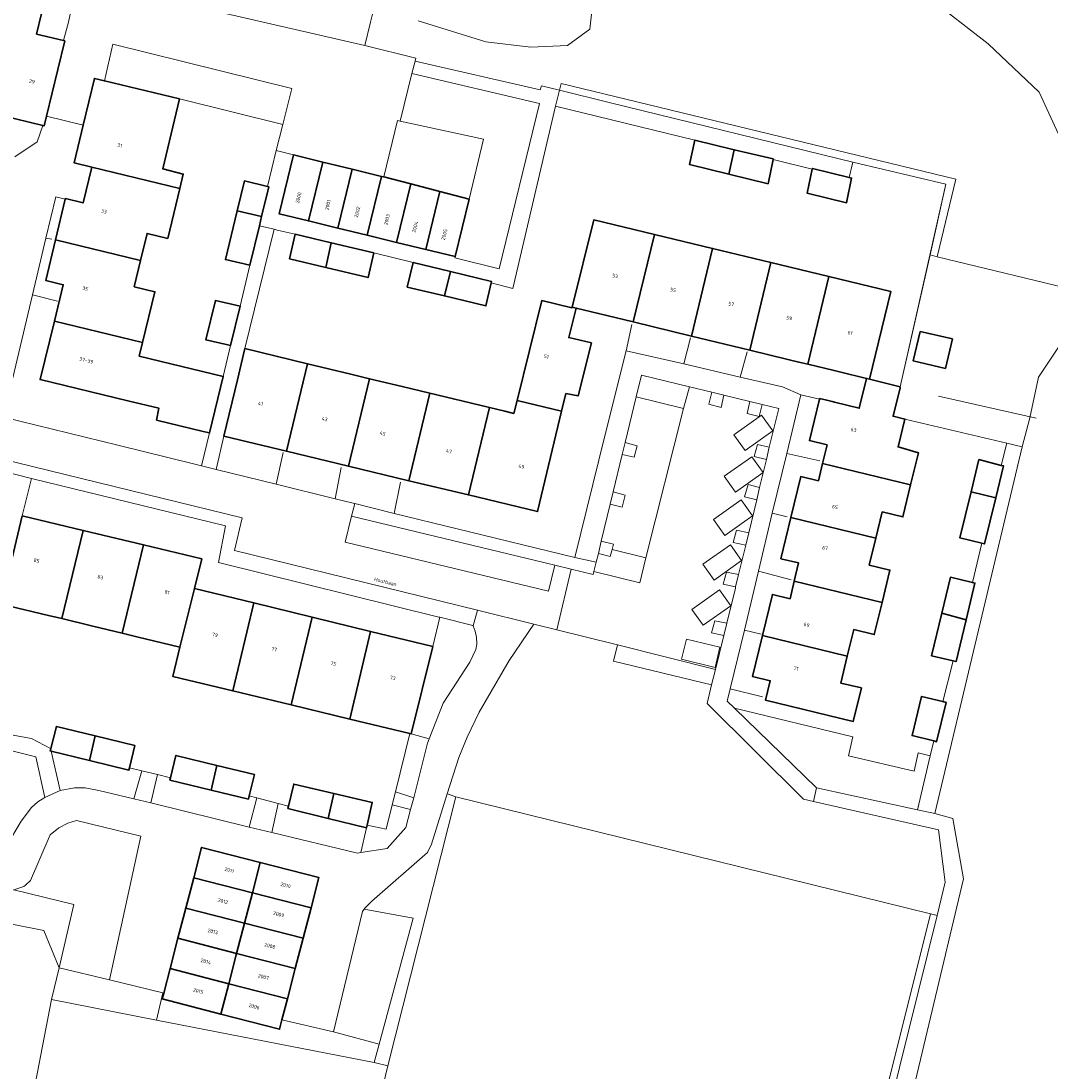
# Model space of a CAD drawing. Header units: metres. Extents: x 197700 to 204338, y 317132 to 325229.
# Tile 1043 of 1056: x 199442 to 199544, y 321896 to 322000. Entities that reach past the tile are written whole.
import ezdxf
from ezdxf.enums import TextEntityAlignment as Align

# ---------------------------------------------------------------- set-up
doc = ezdxf.new("R2010")
doc.units = ezdxf.units.M
for name, color, linetype, lineweight in [('B-WE-GR-BEPLANTING_CULTUUR_BODEMBEDEKKER-GV', 90, 'Continuous', 18), ('B-WE-GR-BEPLANTING_CULTUUR_HEESTERS-GV', 90, 'Continuous', 18), ('B-WE-GR-GROENVOORZIENING-GV', 80, 'Continuous', 18), ('B-WE-IE-TERREINAFSCHEIDING_KUNSTMATIG_HEKWERK-G', 20, 'IE-TERREINAFSCHEIDING-KUNSTMATIG', 18), ('B-WE-OG-BEBOUWING-GV', 7, 'Continuous', 35), ('B-WE-OG-BEBOUWING-T18', 10, 'Continuous', 18), ('B-WE-OG-TERREIN_ERF-GV', 7, 'Continuous', 18), ('B-WE-OG-TERREIN_ONBEGROEID-GV', 7, 'Continuous', 18), ('B-WE-OG-TOPOGRAFIE-T18', 10, 'Continuous', 18), ('B-WE-VH-VERHARDING_BETONSTRAATSTEEN-GV', 252, 'Continuous', 18), ('B-WE-VH-VERHARDING_HALFVERHARDING_GRIND-GV', 252, 'Continuous', 18), ('B-WE-VH-VERHARDING_TEGEL-GV', 252, 'Continuous', 18)]:
    doc.layers.add(name, color=color, linetype=linetype, lineweight=lineweight)
doc.styles.add('NLCS-ISO-M200-T18', font='NLCS-ISO.ttf', dxfattribs={"height": 0.36})
doc.linetypes.add('IE-TERREINAFSCHEIDING-KUNSTMATIG', pattern='A,4,[82,NLCS.SHX,S=0.75,R=90,X=0,Y=0],4,-2', length=10)

msp = doc.modelspace()

# ---------------------------------------------------------------- linework, layer by layer
at = {"layer": 'B-WE-GR-BEPLANTING_CULTUUR_BODEMBEDEKKER-GV'}
for points in [[(199507.229, 321961.753), (199507.809, 321963.903), (199503.074, 321965.051), (199502.552, 321962.899)], [(199474.336, 321951.067), (199473.726, 321948.517), (199493.868, 321943.648), (199494.468, 321946.229)], [(199482.039, 321929.045), (199483.421, 321932.576), (199486.06, 321936.616), (199486.666, 321937.881), (199486.75, 321938.42), (199486.724, 321939.09), (199486.596, 321939.692), (199486.383, 321940.227), (199486.368, 321940.264), (199483.094, 321941.073), (199482.389, 321938.173), (199480.25, 321929.52)], [(199484.692, 321923.3), (199483.827, 321923.574), (199482.262, 321918.62), (199481.857, 321917.779), (199476.362, 321912.968), (199475.62, 321912.227), (199475.585, 321912.175), (199480.438, 321911.288), (199477.078, 321898.816), (199476.587, 321896.995), (199477.957, 321896.649)], [(199475.89, 321920.497), (199475.83, 321920.23), (199475.281, 321917.769), (199477.869, 321918.164), (199479.724, 321920.256), (199480.194, 321922.046), (199478.367, 321922.492), (199477.77, 321920.074)], [(199435.938, 321911.706), (199431.39, 321892.237), (199431.53, 321892.2), (199430.607, 321888.365), (199430.577, 321888.241), (199432.69, 321887.752), (199438.324, 321911.131), (199443.86, 321910.06), (199445.374, 321906.348), (199446.078, 321909.359), (199446.845, 321912.639), (199440.885, 321914.087), (199439.784, 321913.744), (199436.052, 321912.195)]]:
    msp.add_lwpolyline(points, close=True, dxfattribs=at)
at = {"layer": 'B-WE-GR-BEPLANTING_CULTUUR_HEESTERS-GV'}
for points in [[(199449.861, 321994.185), (199457.3, 321992.42), (199467.537, 321989.877), (199468.423, 321993.442), (199450.711, 321997.804)], [(199512.284, 321932.055), (199520.395, 321924.175), (199530.417, 321922.003), (199531.665, 321927.357), (199530.467, 321927.648), (199530.076, 321925.831), (199523.578, 321927.344), (199523.995, 321929.216)], [(199480.25, 321929.52), (199480.111, 321929.554), (199478.687, 321923.789), (199480.529, 321923.202), (199481.871, 321928.617), (199482.039, 321929.045)], [(199437.885, 321924.537), (199436.88, 321920.39), (199436.625, 321920.452), (199436.271, 321918.29), (199439.389, 321917.521), (199440.129, 321918.377), (199441.613, 321920.871), (199442.631, 321922.249), (199443.263, 321922.781), (199443.974, 321923.209), (199443.074, 321927.256), (199438.803, 321928.324), (199438.76, 321928.15)], [(199444.59, 321927.81), (199445.487, 321923.934), (199446.892, 321924.171), (199447.954, 321924.169), (199449.316, 321923.923), (199452.78, 321923.092), (199453.568, 321925.858), (199452.34, 321926.146), (199452.29, 321925.94), (199448.4, 321926.885)], [(199460.441, 321923.964), (199456.36, 321924.95), (199456.417, 321925.187), (199455.131, 321925.49), (199454.455, 321922.682), (199464.197, 321920.289), (199464.978, 321923.185), (199464.216, 321923.383), (199464.14, 321923.07)], [(199472.02, 321921.155), (199468.04, 321922.12), (199468.101, 321922.374), (199467.079, 321922.64), (199466.456, 321919.76), (199474.927, 321917.715), (199475.281, 321917.769), (199475.83, 321920.23)], [(199444.64, 321903.21), (199445.374, 321906.348), (199443.86, 321910.06), (199438.324, 321911.131), (199432.69, 321887.752), (199439.321, 321886.218), (199440.91, 321885.85), (199441.264, 321885.768)], [(199445.374, 321906.348), (199444.64, 321903.21), (199455.021, 321901.191), (199455.665, 321903.881), (199450.375, 321905.159)]]:
    msp.add_lwpolyline(points, close=True, dxfattribs=at)
at = {"layer": 'B-WE-GR-GROENVOORZIENING-GV'}
for points in [[(199476.945, 322002.945), (199476.218, 322000), (199475.646, 321997.679), (199480.702, 321996.416), (199480.638, 321996.129), (199493.045, 321993.283), (199493.146, 321993.687), (199494.938, 321993.249), (199495.104, 321993.929), (199534.203, 321984.448), (199532.357, 321976.772), (199546.845, 321973.268)], [(199498.329, 322002.864), (199497.957, 321999.287), (199495.722, 321997.679), (199492.102, 321997.523), (199487.636, 321998.039), (199480.93, 322000.123)], [(199480.93, 322000.123), (199487.636, 321998.039), (199492.102, 321997.523), (199495.722, 321997.679), (199497.957, 321999.287), (199498.329, 322002.864)], [(199546.088, 321985.191), (199542.467, 321993.067), (199537.402, 321997.842), (199531.35, 322002.576)], [(199531.35, 322002.576), (199537.402, 321997.842), (199542.467, 321993.067), (199546.088, 321985.191)], [(199546.741, 321971.382), (199542.382, 321964.84), (199541.52, 321960.832), (199540.754, 321957.952), (199532.114, 321921.637), (199533.899, 321921.13), (199534.971, 321915.168), (199528.41, 321887.723), (199552.617, 321882.339)]]:
    msp.add_lwpolyline(points, dxfattribs=at)
for points in [[(199486, 321982.455), (199484.622, 321976.78), (199484.59, 321976.647), (199488.983, 321975.572), (199492.976, 321991.936), (199480.334, 321994.913), (199479.161, 321990.197), (199487.428, 321988.414)], [(199494.946, 321993.247), (199500, 321992.01), (199523.993, 321986.141), (199533.219, 321983.948), (199531.642, 321976.945), (199532.357, 321976.772), (199534.203, 321984.448), (199495.104, 321993.929), (199494.938, 321993.249)], [(199483.827, 321923.574), (199484.692, 321923.3), (199531.701, 321911.702), (199532.337, 321911.544), (199533.152, 321914.833), (199532.483, 321920.02), (199520.091, 321922.842), (199519.114, 321923.065), (199509.565, 321932.53), (199510.014, 321934.366), (199500.281, 321936.711), (199500.682, 321938.327), (199494.676, 321939.821), (199492.414, 321940.384), (199489.959, 321936.801), (199486.99, 321931.685), (199485.809, 321929.193), (199484.965, 321927.173)], [(199532.337, 321911.544), (199531.701, 321911.702), (199511.964, 321832.741), (199512.768, 321832.546)], [(199455.021, 321901.191), (199476.587, 321896.995), (199477.078, 321898.816), (199472.544, 321900.037), (199467.458, 321901.197), (199467.218, 321900.27), (199461.41, 321901.775), (199455.601, 321903.28), (199455.752, 321903.86), (199455.665, 321903.881)]]:
    msp.add_lwpolyline(points, close=True, dxfattribs=at)
at = {"layer": 'B-WE-IE-TERREINAFSCHEIDING_KUNSTMATIG_HEKWERK-G'}
for points in [[(199523.993, 321986.141), (199533.219, 321983.948), (199528.7, 321963.88)], [(199444.082, 321978.623), (199444.676, 321978.5)], [(199442.744, 321973.003), (199445.212, 321972.375)], [(199501.533, 321967.457), (199502.123, 321970.062)], [(199507.257, 321966.153), (199507.909, 321968.748)], [(199512.838, 321964.86), (199513.532, 321967.362)], [(199532.479, 321962.949), (199542.143, 321960.795)], [(199529.16, 321960.7), (199539.238, 321958.321)], [(199466.877, 321954.234), (199467.566, 321957.385)], [(199517.451, 321957.296), (199520.741, 321956.557)], [(199472.731, 321952.811), (199473.305, 321955.909)], [(199478.562, 321951.358), (199479.198, 321954.459)], [(199516.017, 321951.37), (199517.483, 321951.014)], [(199514.64, 321945.626), (199517.892, 321944.786)], [(199513.256, 321939.803), (199514.928, 321939.393)], [(199511.836, 321933.988), (199515.044, 321933.202)], [(199440.62, 321929.431), (199442.657, 321929.071), (199444.514, 321928.074)], [(199478.687, 321923.789), (199480.111, 321929.554)], [(199452.34, 321926.146), (199453.568, 321925.858)], [(199453.568, 321925.858), (199455.131, 321925.49)], [(199455.131, 321925.49), (199456.417, 321925.187)], [(199464.216, 321923.383), (199464.978, 321923.185)], [(199464.978, 321923.185), (199467.079, 321922.64)], [(199477.957, 321896.649), (199484.692, 321923.3)], [(199478.367, 321922.492), (199478.687, 321923.789)], [(199484.692, 321923.3), (199531.701, 321911.702)], [(199467.079, 321922.64), (199468.101, 321922.374)], [(199475.89, 321920.497), (199477.77, 321920.074), (199478.367, 321922.492)], [(199531.701, 321911.702), (199511.964, 321832.741)], [(199477.545, 321895.019), (199477.957, 321896.649)]]:
    msp.add_lwpolyline(points, dxfattribs=at)
at = {"layer": 'B-WE-OG-BEBOUWING-GV'}
for points in [[(199438.35, 321992.92), (199440.13, 321992.49), (199439.7, 321990.74), (199443.764, 321989.751), (199443.89, 321989.72), (199444.13, 321990.7), (199445.251, 321995.309), (199445.94, 321998.14), (199445.806, 321998.173), (199443.15, 321998.82), (199443.63, 322000.86), (199440.454, 322001.629)], [(199457.3, 321992.42), (199449.861, 321994.185), (199448.872, 321994.428), (199447.759, 321989.8), (199446.86, 321986.08), (199448.61, 321985.65), (199457.338, 321983.535), (199457.68, 321984.95), (199455.65, 321985.48)], [(199511.727, 321984.943), (199512.251, 321987.368), (199508.343, 321988.295), (199507.83, 321985.89)], [(199470.08, 321980.311), (199471.495, 321986.142), (199468.587, 321986.848), (199467.171, 321981.017)], [(199512.251, 321987.368), (199511.727, 321984.943), (199515.61, 321984), (199516.108, 321986.391), (199516.12, 321986.45)], [(199445.994, 321982.454), (199445.027, 321978.437), (199453.449, 321976.396), (199454.1, 321979.08), (199456.14, 321978.58), (199457.338, 321983.535), (199448.61, 321985.65), (199447.76, 321982.1), (199446.01, 321982.52)], [(199471.495, 321986.142), (199470.08, 321980.311), (199472.988, 321979.605), (199474.404, 321985.435)], [(199477.312, 321984.729), (199474.404, 321985.435), (199472.988, 321979.605), (199475.897, 321978.898)], [(199519.977, 321985.446), (199519.48, 321983.06), (199523.37, 321982.11), (199523.87, 321984.55), (199523.635, 321984.608), (199519.99, 321985.51)], [(199463.017, 321981.319), (199465.444, 321980.762), (199466.15, 321983.7), (199466.011, 321983.733), (199463.73, 321984.27)], [(199477.312, 321984.729), (199475.897, 321978.898), (199478.805, 321978.192), (199480.209, 321983.974), (199477.534, 321984.675)], [(199480.209, 321983.974), (199478.805, 321978.192), (199481.714, 321977.486), (199483.105, 321983.214)], [(199486, 321982.455), (199483.105, 321983.214), (199481.714, 321977.486), (199484.622, 321976.78)], [(199465.444, 321980.762), (199463.017, 321981.319), (199461.85, 321976.49), (199464.28, 321975.92), (199465.222, 321979.839)], [(199504.339, 321978.974), (199498.33, 321980.42), (199496.197, 321971.78), (199496.61, 321971.68), (199498.816, 321971.146), (199502.252, 321970.315)], [(199445.027, 321978.437), (199444.06, 321974.42), (199445.79, 321973.99), (199444.91, 321970.384), (199453.645, 321968.267), (199454.87, 321973.3), (199452.82, 321973.8), (199453.449, 321976.396)], [(199471.796, 321975.706), (199472.338, 321978.147), (199468.77, 321979), (199468.2, 321976.57)], [(199476.55, 321977.14), (199472.338, 321978.147), (199471.796, 321975.706), (199475.98, 321974.7)], [(199502.252, 321970.315), (199508.015, 321968.92), (199510.105, 321977.587), (199504.339, 321978.974)], [(199515.87, 321976.2), (199510.105, 321977.587), (199508.015, 321968.92), (199513.779, 321967.526)], [(199483.538, 321972.888), (199484.146, 321975.301), (199480.45, 321976.2), (199479.87, 321973.77)], [(199515.87, 321976.2), (199513.779, 321967.526), (199517.699, 321966.577), (199518.652, 321966.346), (199519.543, 321966.13), (199521.636, 321974.813)], [(199488.187, 321974.171), (199488.22, 321974.31), (199484.146, 321975.301), (199483.538, 321972.888), (199487.65, 321971.9)], [(199525.633, 321964.654), (199527.76, 321973.34), (199521.636, 321974.813), (199519.543, 321966.13), (199522.14, 321965.5), (199522.67, 321965.372), (199525.36, 321964.72)], [(199462.095, 321968.043), (199462.37, 321967.98), (199463.31, 321971.88), (199460.87, 321972.42), (199459.93, 321968.54)], [(199496.197, 321971.78), (199496.18, 321971.71), (199493.19, 321972.43), (199490.739, 321962.538), (199495.152, 321961.477), (199495.572, 321963.226), (199496.78, 321962.98), (199498.11, 321968.23), (199495.86, 321968.76), (199496.61, 321971.68)], [(199444.91, 321970.384), (199443.5, 321964.61), (199452.2, 321962.511), (199455.27, 321961.77), (199455.04, 321960.59), (199459.636, 321959.477), (199460.28, 321959.32), (199461.64, 321964.92), (199453.32, 321966.93), (199453.645, 321968.267)], [(199530.67, 321969.371), (199529.98, 321966.458), (199533.162, 321965.713), (199533.852, 321968.627)], [(199469.98, 321966.177), (199463.789, 321967.67), (199463.046, 321964.576), (199461.706, 321958.991), (199467.889, 321957.507)], [(199476.13, 321964.695), (199474.264, 321965.145), (199469.98, 321966.177), (199467.889, 321957.507), (199474.042, 321956.03)], [(199479.349, 321963.919), (199476.13, 321964.695), (199474.042, 321956.03), (199480.021, 321954.596), (199482.109, 321963.254)], [(199521.005, 321956.297), (199529.72, 321954.185), (199530.49, 321957.36), (199528.48, 321957.94), (199529.16, 321960.7), (199527.99, 321960.98), (199528.679, 321963.796), (199528.7, 321963.88), (199525.633, 321964.654), (199525.36, 321964.72), (199524.63, 321961.77), (199522.172, 321962.372), (199521.956, 321962.425), (199521.42, 321962.556), (199520.71, 321962.73), (199520.694, 321962.663), (199519.7, 321958.56), (199521.45, 321958.14)], [(199488.002, 321961.833), (199484.433, 321962.693), (199482.109, 321963.254), (199480.021, 321954.596), (199485.917, 321953.181)], [(199490.739, 321962.538), (199490.42, 321961.25), (199489.517, 321961.468), (199488.002, 321961.833), (199485.917, 321953.181), (199492.767, 321951.537), (199495.152, 321961.477)], [(199517.86, 321950.935), (199526.276, 321948.895), (199526.91, 321951.51), (199528.95, 321951.01), (199529.72, 321954.185), (199521.005, 321956.297), (199520.59, 321954.58), (199518.84, 321955)], [(199535.712, 321953.477), (199538.144, 321952.882), (199538.92, 321956.05), (199538.7, 321956.108), (199536.49, 321956.69)], [(199535.712, 321953.477), (199534.61, 321948.92), (199536.768, 321948.394), (199537.03, 321948.33), (199538.144, 321952.882)], [(199444.331, 321941.253), (199445.66, 321940.933), (199447.776, 321949.663), (199441.733, 321951.115), (199440.39, 321945.528), (199439.635, 321942.384)], [(199526.276, 321948.895), (199517.86, 321950.935), (199516.88, 321946.87), (199518.63, 321946.45), (199518.198, 321944.653), (199526.895, 321942.545), (199527.67, 321945.74), (199525.63, 321946.23)], [(199448.706, 321940.2), (199451.623, 321939.498), (199453.739, 321948.23), (199447.776, 321949.663), (199445.66, 321940.933)], [(199453.081, 321939.147), (199457.35, 321938.12), (199458.787, 321943.913), (199459.515, 321946.842), (199453.739, 321948.23), (199451.623, 321939.498)], [(199532.806, 321941.463), (199535.218, 321940.828), (199536.09, 321944.45), (199535.863, 321944.505), (199533.67, 321945.04)], [(199457.35, 321938.12), (199456.63, 321935.22), (199462.577, 321933.785), (199464.653, 321942.486), (199458.787, 321943.913)], [(199515.05, 321939.265), (199523.451, 321937.229), (199524.09, 321939.85), (199526.12, 321939.35), (199526.895, 321942.545), (199518.198, 321944.653), (199517.78, 321942.91), (199516.03, 321943.33)], [(199462.577, 321933.785), (199468.371, 321932.387), (199470.444, 321941.078), (199464.653, 321942.486)], [(199468.371, 321932.387), (199474.165, 321930.989), (199476.235, 321939.669), (199470.444, 321941.078)], [(199533.928, 321936.75), (199534.22, 321936.68), (199535.218, 321940.828), (199532.806, 321941.463), (199531.79, 321937.26)], [(199480.111, 321929.554), (199480.25, 321929.52), (199482.389, 321938.173), (199476.235, 321939.669), (199474.165, 321930.989)], [(199515.05, 321939.265), (199514.07, 321935.2), (199515.82, 321934.79), (199515.36, 321932.86), (199524.03, 321930.76), (199524.84, 321934.07), (199522.8, 321934.56), (199523.451, 321937.229)], [(199532.917, 321932.718), (199530.81, 321933.23), (199529.87, 321929.35), (199532.007, 321928.822), (199532.3, 321928.75), (199533.24, 321932.64)], [(199444.541, 321927.957), (199444.51, 321927.83), (199444.59, 321927.81), (199448.4, 321926.885), (199448.964, 321929.328), (199445.11, 321930.26)], [(199448.964, 321929.328), (199448.4, 321926.885), (199452.29, 321925.94), (199452.34, 321926.146), (199452.88, 321928.38)], [(199456.417, 321925.187), (199456.36, 321924.95), (199460.441, 321923.964), (199460.992, 321926.408), (199456.95, 321927.39)], [(199460.992, 321926.408), (199460.441, 321923.964), (199464.14, 321923.07), (199464.216, 321923.383), (199464.73, 321925.5)], [(199468.101, 321922.374), (199468.04, 321922.12), (199472.02, 321921.155), (199472.588, 321923.632), (199468.63, 321924.56)], [(199472.588, 321923.632), (199472.02, 321921.155), (199475.83, 321920.23), (199475.89, 321920.497), (199476.39, 321922.74)], [(199465.3, 321916.79), (199459.488, 321918.284), (199458.711, 321915.283), (199464.521, 321913.787)], [(199464.521, 321913.787), (199470.332, 321912.292), (199471.111, 321915.297), (199465.3, 321916.79)], [(199457.933, 321912.282), (199463.744, 321910.787), (199464.521, 321913.787), (199458.711, 321915.283)], [(199470.332, 321912.292), (199464.521, 321913.787), (199463.744, 321910.787), (199469.555, 321909.291)], [(199462.967, 321907.786), (199463.744, 321910.787), (199457.933, 321912.282), (199457.156, 321909.281)], [(199462.967, 321907.786), (199468.777, 321906.29), (199469.555, 321909.291), (199463.744, 321910.787)], [(199456.379, 321906.281), (199462.189, 321904.785), (199462.967, 321907.786), (199457.156, 321909.281)], [(199462.189, 321904.785), (199468, 321903.289), (199468.777, 321906.29), (199462.967, 321907.786)], [(199462.189, 321904.785), (199456.379, 321906.281), (199455.752, 321903.86), (199455.601, 321903.28), (199461.41, 321901.775)], [(199462.189, 321904.785), (199461.41, 321901.775), (199467.218, 321900.27), (199467.458, 321901.197), (199468, 321903.289)]]:
    msp.add_lwpolyline(points, close=True, dxfattribs=at)
at = {"layer": 'B-WE-OG-TERREIN_ERF-GV'}
for points in [[(199443.63, 322000.86), (199443.15, 321998.82), (199445.806, 321998.173), (199446.302, 322000), (199447.212, 322004.241)], [(199441, 321986.665), (199443.224, 321988.144), (199443.764, 321989.751), (199439.7, 321990.74)], [(199546.845, 321973.268), (199532.357, 321976.772), (199531.642, 321976.945), (199528.7, 321963.88), (199528.679, 321963.796), (199527.99, 321960.98), (199529.16, 321960.7), (199528.48, 321957.94), (199530.49, 321957.36), (199529.72, 321954.185), (199528.95, 321951.01), (199526.91, 321951.51), (199526.276, 321948.895), (199525.63, 321946.23), (199527.67, 321945.74), (199526.895, 321942.545), (199526.12, 321939.35), (199524.09, 321939.85), (199523.451, 321937.229), (199522.8, 321934.56), (199524.84, 321934.07), (199524.03, 321930.76), (199515.36, 321932.86), (199515.82, 321934.79), (199514.07, 321935.2), (199515.05, 321939.265), (199516.03, 321943.33), (199517.78, 321942.91), (199518.198, 321944.653), (199518.63, 321946.45), (199516.88, 321946.87), (199517.86, 321950.935), (199518.84, 321955), (199520.59, 321954.58), (199521.005, 321956.297), (199521.45, 321958.14), (199519.7, 321958.56), (199520.694, 321962.663), (199518.85, 321963.079), (199517.451, 321957.296), (199516.017, 321951.37), (199514.64, 321945.626), (199513.256, 321939.803), (199511.836, 321933.988), (199511.545, 321932.772), (199512.284, 321932.055), (199523.995, 321929.216), (199523.578, 321927.344), (199530.076, 321925.831), (199530.467, 321927.648), (199531.665, 321927.357), (199532.007, 321928.822), (199529.87, 321929.35), (199530.81, 321933.23), (199532.917, 321932.718), (199533.928, 321936.75), (199531.79, 321937.26), (199532.806, 321941.463), (199533.67, 321945.04), (199535.863, 321944.505), (199536.768, 321948.394), (199534.61, 321948.92), (199535.712, 321953.477), (199536.49, 321956.69), (199538.7, 321956.108), (199539.238, 321958.321), (199540.754, 321957.952), (199541.52, 321960.832), (199542.382, 321964.84), (199546.741, 321971.382)], [(199440.62, 321929.431), (199442.657, 321929.071), (199444.514, 321928.074), (199444.541, 321927.957), (199445.11, 321930.26), (199448.964, 321929.328), (199452.88, 321928.38), (199452.34, 321926.146), (199453.568, 321925.858), (199455.131, 321925.49), (199456.417, 321925.187), (199456.95, 321927.39), (199460.992, 321926.408), (199464.73, 321925.5), (199464.216, 321923.383), (199464.978, 321923.185), (199467.079, 321922.64), (199468.101, 321922.374), (199468.63, 321924.56), (199472.588, 321923.632), (199476.39, 321922.74), (199475.89, 321920.497), (199477.77, 321920.074), (199478.367, 321922.492), (199480.194, 321922.046), (199480.529, 321923.202), (199478.687, 321923.789), (199480.111, 321929.554), (199474.165, 321930.989), (199468.371, 321932.387), (199462.577, 321933.785), (199456.63, 321935.22), (199457.35, 321938.12), (199453.081, 321939.147), (199451.623, 321939.498), (199448.706, 321940.2), (199445.66, 321940.933), (199444.331, 321941.253), (199439.635, 321942.384)]]:
    msp.add_lwpolyline(points, dxfattribs=at)
for points in [[(199457.3, 321992.42), (199455.65, 321985.48), (199457.68, 321984.95), (199457.338, 321983.535), (199456.14, 321978.58), (199454.1, 321979.08), (199453.449, 321976.396), (199452.82, 321973.8), (199454.87, 321973.3), (199453.645, 321968.267), (199453.32, 321966.93), (199461.64, 321964.92), (199462.37, 321967.98), (199462.095, 321968.043), (199459.93, 321968.54), (199460.87, 321972.42), (199463.31, 321971.88), (199464.28, 321975.92), (199461.85, 321976.49), (199463.017, 321981.319), (199463.73, 321984.27), (199466.011, 321983.733), (199466.892, 321987.279), (199467.537, 321989.877)], [(199511.727, 321984.943), (199507.83, 321985.89), (199508.343, 321988.295), (199494.559, 321991.665), (199490.328, 321973.619), (199488.187, 321974.171), (199487.65, 321971.9), (199483.538, 321972.888), (199479.87, 321973.77), (199480.45, 321976.2), (199476.55, 321977.14), (199475.98, 321974.7), (199471.796, 321975.706), (199468.2, 321976.57), (199468.77, 321979), (199466.985, 321979.415), (199466.675, 321979.49), (199463.789, 321967.67), (199469.98, 321966.177), (199474.264, 321965.145), (199476.13, 321964.695), (199479.349, 321963.919), (199482.109, 321963.254), (199484.433, 321962.693), (199488.002, 321961.833), (199489.517, 321961.468), (199490.42, 321961.25), (199490.739, 321962.538), (199493.19, 321972.43), (199496.18, 321971.71), (199496.197, 321971.78), (199498.33, 321980.42), (199504.339, 321978.974), (199510.105, 321977.587), (199515.87, 321976.2), (199521.636, 321974.813), (199527.76, 321973.34), (199525.633, 321964.654), (199528.7, 321963.88), (199531.642, 321976.945), (199533.219, 321983.948), (199523.993, 321986.141), (199523.635, 321984.608), (199523.87, 321984.55), (199523.37, 321982.11), (199519.48, 321983.06), (199519.977, 321985.446), (199516.108, 321986.391), (199515.61, 321984)], [(199444.082, 321978.623), (199442.744, 321973.003), (199439.863, 321960.899), (199451.213, 321958.101), (199458.822, 321956.232), (199459.474, 321956.07), (199460.28, 321959.32), (199459.636, 321959.477), (199455.04, 321960.59), (199455.27, 321961.77), (199452.2, 321962.511), (199443.5, 321964.61), (199444.91, 321970.384), (199445.79, 321973.99), (199444.06, 321974.42), (199445.027, 321978.437), (199445.994, 321982.454), (199445.051, 321982.699)], [(199517.032, 321963.889), (199518.85, 321963.079), (199520.694, 321962.663), (199520.71, 321962.73), (199521.42, 321962.556), (199521.956, 321962.425), (199522.172, 321962.372), (199524.63, 321961.77), (199525.36, 321964.72), (199522.67, 321965.372), (199522.14, 321965.5), (199519.543, 321966.13), (199518.652, 321966.346), (199517.699, 321966.577), (199513.779, 321967.526), (199508.015, 321968.92), (199502.252, 321970.315), (199498.816, 321971.146), (199496.61, 321971.68), (199495.86, 321968.76), (199498.11, 321968.23), (199496.78, 321962.98), (199495.572, 321963.226), (199495.152, 321961.477), (199492.767, 321951.537), (199485.917, 321953.181), (199480.021, 321954.596), (199474.042, 321956.03), (199467.889, 321957.507), (199461.706, 321958.991), (199460.947, 321955.704), (199466.877, 321954.234), (199472.731, 321952.811), (199474.512, 321952.367), (199474.66, 321952.33), (199478.562, 321951.358), (199484.819, 321949.822), (199496.453, 321946.991), (199499.443, 321959.022), (199501.533, 321967.457), (199507.257, 321966.153), (199512.838, 321964.86)], [(199530.67, 321969.371), (199533.852, 321968.627), (199533.162, 321965.713), (199529.98, 321966.458)], [(199482.998, 321941.097), (199461.175, 321946.491), (199461.872, 321950.108), (199442.663, 321954.82), (199441.733, 321951.115), (199447.776, 321949.663), (199453.739, 321948.23), (199459.515, 321946.842), (199458.787, 321943.913), (199464.653, 321942.486), (199470.444, 321941.078), (199476.235, 321939.669), (199482.389, 321938.173), (199483.094, 321941.073)], [(199476.587, 321896.995), (199455.021, 321901.191), (199444.64, 321903.21), (199441.264, 321885.768), (199434.649, 321851.584), (199450.354, 321847.734), (199464.683, 321844.221), (199511.964, 321832.741), (199531.701, 321911.702), (199484.692, 321923.3), (199477.957, 321896.649)]]:
    msp.add_lwpolyline(points, close=True, dxfattribs=at)
at = {"layer": 'B-WE-OG-TERREIN_ONBEGROEID-GV'}
for points in [[(199510.037, 321963.362), (199509.748, 321962.169), (199510.961, 321961.839), (199511.23, 321963.073)], [(199513.803, 321962.449), (199513.521, 321961.255), (199514.709, 321960.96), (199515.02, 321962.154)], [(199501.455, 321958.374), (199501.164, 321957.175), (199502.337, 321956.91), (199502.628, 321958.037)], [(199515.725, 321957.897), (199514.554, 321958.175), (199514.217, 321956.98), (199515.438, 321956.708)], [(199514.767, 321953.928), (199513.62, 321954.205), (199513.252, 321953.009), (199514.474, 321952.713)], [(199499.977, 321952.278), (199501.151, 321951.982), (199501.46, 321953.176), (199500.275, 321953.506)], [(199513.682, 321949.43), (199512.481, 321949.705), (199512.143, 321948.463), (199513.391, 321948.224)], [(199498.794, 321947.398), (199499.972, 321947.09), (199500.146, 321947.781), (199500.281, 321948.314), (199499.084, 321948.594)], [(199512.689, 321945.314), (199511.489, 321945.544), (199511.162, 321944.344), (199512.391, 321944.079)], [(199511.511, 321940.483), (199510.32, 321940.715), (199509.989, 321939.538), (199511.215, 321939.271)]]:
    msp.add_lwpolyline(points, close=True, dxfattribs=at)
at = {"layer": 'B-WE-VH-VERHARDING_BETONSTRAATSTEEN-GV'}
for points in [[(199475.646, 321997.679), (199476.218, 322000), (199476.945, 322002.945), (199475.53, 322003.295), (199473.997, 322003.674), (199450.486, 322009.492), (199448.477, 322010.105), (199448.131, 322008.529), (199448.121, 322008.481), (199447.212, 322004.241)], [(199480.334, 321994.913), (199480.638, 321996.129), (199480.702, 321996.416), (199475.646, 321997.679), (199447.212, 322004.241), (199446.302, 322000), (199445.806, 321998.173), (199445.94, 321998.14), (199445.251, 321995.309), (199444.13, 321990.7), (199447.759, 321989.8), (199448.872, 321994.428), (199449.861, 321994.185), (199450.711, 321997.804), (199468.423, 321993.442), (199467.537, 321989.877), (199466.892, 321987.279), (199468.587, 321986.848), (199471.495, 321986.142), (199474.404, 321985.435), (199477.312, 321984.729), (199477.534, 321984.675), (199478.891, 321990.263), (199479.161, 321990.197)], [(199480.209, 321983.974), (199483.105, 321983.214), (199486, 321982.455), (199487.428, 321988.414), (199479.161, 321990.197), (199478.891, 321990.263), (199477.534, 321984.675)], [(199516.017, 321951.37), (199517.451, 321957.296), (199518.85, 321963.079), (199517.032, 321963.889), (199512.838, 321964.86), (199507.257, 321966.153), (199501.533, 321967.457), (199499.443, 321959.022), (199496.453, 321946.991), (199498.581, 321946.522), (199498.794, 321947.398), (199499.084, 321948.594), (199499.977, 321952.278), (199500.275, 321953.506), (199501.164, 321957.175), (199501.455, 321958.374), (199502.552, 321962.899), (199503.074, 321965.051), (199507.809, 321963.903), (199510.037, 321963.362), (199511.23, 321963.073), (199513.803, 321962.449), (199515.02, 321962.154), (199516.656, 321961.757), (199515.725, 321957.897), (199515.438, 321956.708), (199514.767, 321953.928), (199514.474, 321952.713), (199513.682, 321949.43), (199513.391, 321948.224), (199512.689, 321945.314), (199512.391, 321944.079), (199512.359, 321943.946), (199511.511, 321940.483), (199511.215, 321939.271), (199510.393, 321935.912), (199510.014, 321934.366), (199509.565, 321932.53), (199519.114, 321923.065), (199520.091, 321922.842), (199520.395, 321924.175), (199512.284, 321932.055), (199511.545, 321932.772), (199511.836, 321933.988), (199513.256, 321939.803), (199514.64, 321945.626)], [(199512.391, 321944.079), (199511.162, 321944.344), (199511.489, 321945.544), (199512.689, 321945.314), (199513.391, 321948.224), (199512.143, 321948.463), (199512.481, 321949.705), (199513.682, 321949.43), (199514.474, 321952.713), (199513.252, 321953.009), (199513.62, 321954.205), (199514.767, 321953.928), (199515.438, 321956.708), (199514.217, 321956.98), (199514.554, 321958.175), (199515.725, 321957.897), (199516.656, 321961.757), (199515.02, 321962.154), (199514.709, 321960.96), (199513.521, 321961.255), (199513.803, 321962.449), (199511.23, 321963.073), (199510.961, 321961.839), (199509.748, 321962.169), (199510.037, 321963.362), (199507.809, 321963.903), (199507.229, 321961.753), (199503.51, 321946.943), (199502.889, 321944.471), (199498.36, 321945.609), (199498.286, 321945.303), (199496.109, 321945.831), (199494.676, 321939.821), (199500.682, 321938.327), (199510.393, 321935.912), (199511.215, 321939.271), (199509.989, 321939.538), (199510.32, 321940.715), (199511.511, 321940.483), (199512.359, 321943.946)], [(199500.275, 321953.506), (199501.46, 321953.176), (199501.151, 321951.982), (199499.977, 321952.278), (199499.084, 321948.594), (199500.281, 321948.314), (199500.146, 321947.781), (199503.51, 321946.943), (199507.229, 321961.753), (199502.552, 321962.899), (199501.455, 321958.374), (199502.628, 321958.037), (199502.337, 321956.91), (199501.164, 321957.175)], [(199486.817, 321941.759), (199462.766, 321947.67), (199463.509, 321950.919), (199433.263, 321958.293), (199420.778, 321961.403), (199420.531, 321960.25), (199423.538, 321959.512), (199441.224, 321955.173), (199442.663, 321954.82), (199461.872, 321950.108), (199461.175, 321946.491), (199482.998, 321941.097), (199483.094, 321941.073), (199486.368, 321940.264), (199486.383, 321940.227)], [(199512.221, 321959.148), (199514.955, 321961.088), (199516.069, 321959.519), (199513.334, 321957.579)], [(199512.221, 321959.148), (199513.334, 321957.579), (199516.069, 321959.519), (199514.955, 321961.088)], [(199511.269, 321955.031), (199514.003, 321956.971), (199515.117, 321955.401), (199512.382, 321953.461)], [(199511.269, 321955.031), (199512.382, 321953.461), (199515.117, 321955.401), (199514.003, 321956.971)], [(199484.819, 321949.822), (199478.562, 321951.358), (199474.66, 321952.33), (199474.336, 321951.067), (199494.468, 321946.229), (199496.109, 321945.831), (199498.286, 321945.303), (199498.36, 321945.609), (199498.581, 321946.522), (199496.453, 321946.991)], [(199510.212, 321950.743), (199512.947, 321952.683), (199514.061, 321951.114), (199511.326, 321949.173)], [(199510.212, 321950.743), (199511.326, 321949.173), (199514.061, 321951.114), (199512.947, 321952.683)], [(199509.133, 321946.318), (199511.868, 321948.258), (199512.981, 321946.689), (199510.247, 321944.749)], [(199509.133, 321946.318), (199510.247, 321944.749), (199512.981, 321946.689), (199511.868, 321948.258)], [(199500.146, 321947.781), (199499.972, 321947.09), (199498.794, 321947.398), (199498.581, 321946.522), (199498.36, 321945.609), (199502.889, 321944.471), (199503.51, 321946.943)], [(199508.06, 321941.846), (199510.795, 321943.787), (199511.909, 321942.217), (199509.174, 321940.277)], [(199508.06, 321941.846), (199509.174, 321940.277), (199511.909, 321942.217), (199510.795, 321943.787)], [(199507.033, 321936.913), (199507.519, 321938.917), (199510.838, 321938.113), (199510.352, 321936.109)], [(199507.519, 321938.917), (199507.033, 321936.913), (199510.352, 321936.109), (199510.838, 321938.113)], [(199510.014, 321934.366), (199510.393, 321935.912), (199500.682, 321938.327), (199500.281, 321936.711)]]:
    msp.add_lwpolyline(points, close=True, dxfattribs=at)
for points in [[(199439.863, 321960.899), (199442.744, 321973.003), (199444.082, 321978.623), (199445.051, 321982.699), (199445.994, 321982.454), (199446.01, 321982.52), (199447.76, 321982.1), (199448.61, 321985.65), (199446.86, 321986.08), (199447.759, 321989.8), (199444.13, 321990.7), (199443.89, 321989.72), (199443.764, 321989.751), (199443.224, 321988.144), (199441, 321986.665)], [(199433.263, 321958.293), (199463.509, 321950.919), (199462.766, 321947.67), (199486.817, 321941.759), (199492.414, 321940.384), (199494.676, 321939.821), (199496.109, 321945.831), (199494.468, 321946.229), (199493.868, 321943.648), (199473.726, 321948.517), (199474.336, 321951.067), (199474.66, 321952.33), (199474.512, 321952.367), (199472.731, 321952.811), (199466.877, 321954.234), (199460.947, 321955.704), (199459.474, 321956.07), (199458.822, 321956.232), (199451.213, 321958.101), (199439.863, 321960.899)], [(199440.885, 321914.087), (199441.877, 321914.396), (199442.039, 321914.542), (199442.557, 321915.009), (199444.505, 321919.533), (199445.348, 321920.205), (199446.258, 321920.676), (199447.1, 321920.945), (199453.462, 321919.404), (199450.375, 321905.159), (199455.665, 321903.881), (199455.752, 321903.86), (199456.379, 321906.281), (199457.156, 321909.281), (199457.933, 321912.282), (199458.711, 321915.283), (199459.488, 321918.284), (199465.3, 321916.79), (199471.111, 321915.297), (199470.332, 321912.292), (199469.555, 321909.291), (199468.777, 321906.29), (199468, 321903.289), (199467.458, 321901.197), (199472.544, 321900.037), (199475.418, 321911.924), (199475.585, 321912.175), (199475.62, 321912.227), (199476.362, 321912.968), (199481.857, 321917.779), (199482.262, 321918.62), (199483.827, 321923.574), (199484.965, 321927.173), (199485.809, 321929.193), (199486.99, 321931.685), (199489.959, 321936.801), (199492.414, 321940.384), (199486.817, 321941.759), (199486.383, 321940.227), (199486.596, 321939.692), (199486.724, 321939.09), (199486.75, 321938.42), (199486.666, 321937.881), (199486.06, 321936.616), (199483.421, 321932.576), (199482.039, 321929.045), (199481.871, 321928.617), (199480.529, 321923.202), (199480.194, 321922.046), (199479.724, 321920.256), (199477.869, 321918.164), (199475.281, 321917.769), (199474.927, 321917.715), (199466.456, 321919.76), (199464.197, 321920.289), (199454.455, 321922.682), (199452.78, 321923.092), (199449.316, 321923.923), (199447.954, 321924.169), (199446.892, 321924.171), (199445.487, 321923.934), (199443.974, 321923.209), (199443.263, 321922.781), (199442.631, 321922.249), (199441.613, 321920.871), (199440.129, 321918.377)]]:
    msp.add_lwpolyline(points, dxfattribs=at)
at = {"layer": 'B-WE-VH-VERHARDING_HALFVERHARDING_GRIND-GV'}
for points in [[(199450.375, 321905.159), (199453.462, 321919.404), (199447.1, 321920.945), (199446.258, 321920.676), (199445.348, 321920.205), (199444.505, 321919.533), (199442.557, 321915.009), (199442.039, 321914.542), (199441.877, 321914.396), (199440.885, 321914.087), (199446.845, 321912.639), (199446.078, 321909.359), (199445.374, 321906.348)], [(199475.585, 321912.175), (199475.418, 321911.924), (199472.544, 321900.037), (199477.078, 321898.816), (199480.438, 321911.288)]]:
    msp.add_lwpolyline(points, close=True, dxfattribs=at)
at = {"layer": 'B-WE-VH-VERHARDING_TEGEL-GV'}
for points in [[(199476.55, 321977.14), (199480.45, 321976.2), (199484.146, 321975.301), (199488.22, 321974.31), (199488.187, 321974.171), (199490.328, 321973.619), (199494.559, 321991.665), (199494.946, 321993.247), (199494.938, 321993.249), (199493.146, 321993.687), (199493.045, 321993.283), (199480.638, 321996.129), (199480.334, 321994.913), (199492.976, 321991.936), (199488.983, 321975.572), (199484.59, 321976.647), (199484.622, 321976.78), (199481.714, 321977.486), (199478.805, 321978.192), (199475.897, 321978.898), (199472.988, 321979.605), (199470.08, 321980.311), (199467.171, 321981.017), (199468.587, 321986.848), (199466.892, 321987.279), (199466.011, 321983.733), (199466.15, 321983.7), (199465.444, 321980.762), (199465.222, 321979.839), (199466.675, 321979.49), (199466.985, 321979.415), (199468.77, 321979), (199472.338, 321978.147)], [(199516.108, 321986.391), (199519.977, 321985.446), (199519.99, 321985.51), (199523.635, 321984.608), (199523.993, 321986.141), (199500, 321992.01), (199494.946, 321993.247), (199494.559, 321991.665), (199508.343, 321988.295), (199512.251, 321987.368), (199516.12, 321986.45)], [(199466.675, 321979.49), (199465.222, 321979.839), (199464.28, 321975.92), (199463.31, 321971.88), (199462.37, 321967.98), (199461.64, 321964.92), (199460.28, 321959.32), (199459.474, 321956.07), (199460.947, 321955.704), (199461.706, 321958.991), (199463.046, 321964.576), (199463.789, 321967.67)], [(199533.928, 321936.75), (199532.917, 321932.718), (199533.24, 321932.64), (199532.3, 321928.75), (199532.007, 321928.822), (199531.665, 321927.357), (199530.417, 321922.003), (199532.114, 321921.637), (199540.754, 321957.952), (199539.238, 321958.321), (199538.7, 321956.108), (199538.92, 321956.05), (199538.144, 321952.882), (199537.03, 321948.33), (199536.768, 321948.394), (199535.863, 321944.505), (199536.09, 321944.45), (199535.218, 321940.828), (199534.22, 321936.68)], [(199454.455, 321922.682), (199455.131, 321925.49), (199453.568, 321925.858), (199452.78, 321923.092)], [(199522.965, 321866.124), (199527.836, 321886.275), (199528.41, 321887.723), (199534.971, 321915.168), (199533.899, 321921.13), (199532.114, 321921.637), (199530.417, 321922.003), (199520.395, 321924.175), (199520.091, 321922.842), (199532.483, 321920.02), (199533.152, 321914.833), (199532.337, 321911.544), (199512.768, 321832.546), (199513.71, 321832.309), (199515.13, 321837.88), (199515.691, 321840.158), (199522.136, 321866.306)], [(199464.978, 321923.185), (199464.197, 321920.289), (199466.456, 321919.76), (199467.079, 321922.64)]]:
    msp.add_lwpolyline(points, close=True, dxfattribs=at)
for points in [[(199440.39, 321945.528), (199441.733, 321951.115), (199442.663, 321954.82), (199441.224, 321955.173)], [(199438.803, 321928.324), (199443.074, 321927.256), (199443.974, 321923.209), (199445.487, 321923.934), (199444.59, 321927.81), (199444.51, 321927.83), (199444.541, 321927.957), (199444.514, 321928.074), (199442.657, 321929.071), (199440.62, 321929.431)]]:
    msp.add_lwpolyline(points, dxfattribs=at)

# ---------------------------------------------------------------- texts
at = {"layer": 'B-WE-OG-BEBOUWING-T18', "style": 'NLCS-ISO-M200-T18'}
for s, rotation, p in [('29', 346.4, (199442.699, 321994.127)), ('31', 346.5, (199451.39, 321987.799)), ('2000', 76.4, (199469.097, 321982.608)), ('2001', 76.3, (199472.005, 321981.902)), ('33', 346.5, (199449.822, 321981.263)), ('2002', 76.4, (199474.914, 321981.195)), ('2003', 75.3, (199477.858, 321980.455)), ('2004', 75.3, (199480.642, 321979.725)), ('2005', 75.3, (199483.538, 321978.965)), ('53', 346.4, (199500.448, 321974.867)), ('35', 346.5, (199447.983, 321973.627)), ('55', 346.4, (199506.198, 321973.475)), ('57', 346.4, (199511.948, 321972.084)), ('59', 346.4, (199517.698, 321970.693)), ('61', 346.4, (199523.733, 321969.23)), ('37-39', 346.3, (199448.079, 321966.5)), ('51', 345.8, (199493.642, 321966.881)), ('41', 346.4, (199465.335, 321962.221)), ('43', 346.4, (199471.685, 321960.698)), ('45', 346.5, (199477.432, 321959.271)), ('63', 346.4, (199524.076, 321959.635)), ('47', 346.5, (199483.993, 321957.505)), ('49', 346.5, (199491.166, 321955.997)), ('65', 346.5, (199522.23, 321951.996)), ('67', 346.5, (199521.25, 321947.931)), ('85', 346.4, (199443.147, 321946.688)), ('83', 346.4, (199449.474, 321945.039)), ('81', 346.4, (199456.08, 321943.553)), ('69', 346.5, (199519.42, 321940.326)), ('79', 346.5, (199460.814, 321939.327)), ('77', 346.4, (199466.687, 321937.907)), ('75', 346.4, (199472.559, 321936.487)), ('71', 346.5, (199518.377, 321936)), ('73', 346.5, (199478.432, 321935.067)), ('2011', 345.5, (199462.24, 321916.031)), ('2010', 345.5, (199467.82, 321914.531)), ('2012', 345.5, (199461.607, 321912.964)), ('2009', 345.5, (199467.129, 321911.662)), ('2013', 345.5, (199460.604, 321909.961)), ('2008', 345.5, (199466.258, 321908.531)), ('2014', 345.5, (199459.923, 321906.992)), ('2007', 345.5, (199465.627, 321905.459)), ('2015', 345.5, (199459.169, 321904.068)), ('2006', 345.5, (199464.703, 321902.531))]:
    msp.add_text(s, height=0.36, rotation=rotation, dxfattribs=at).set_placement(p, align=Align.MIDDLE)
at = {"layer": 'B-WE-OG-TOPOGRAFIE-T18', "style": 'NLCS-ISO-M200-T18'}
msp.add_text('Houtbaan', height=0.36, rotation=346.2, dxfattribs=at).set_placement((199477.697, 321944.586), align=Align.MIDDLE)

doc.saveas('drawing.dxf')
